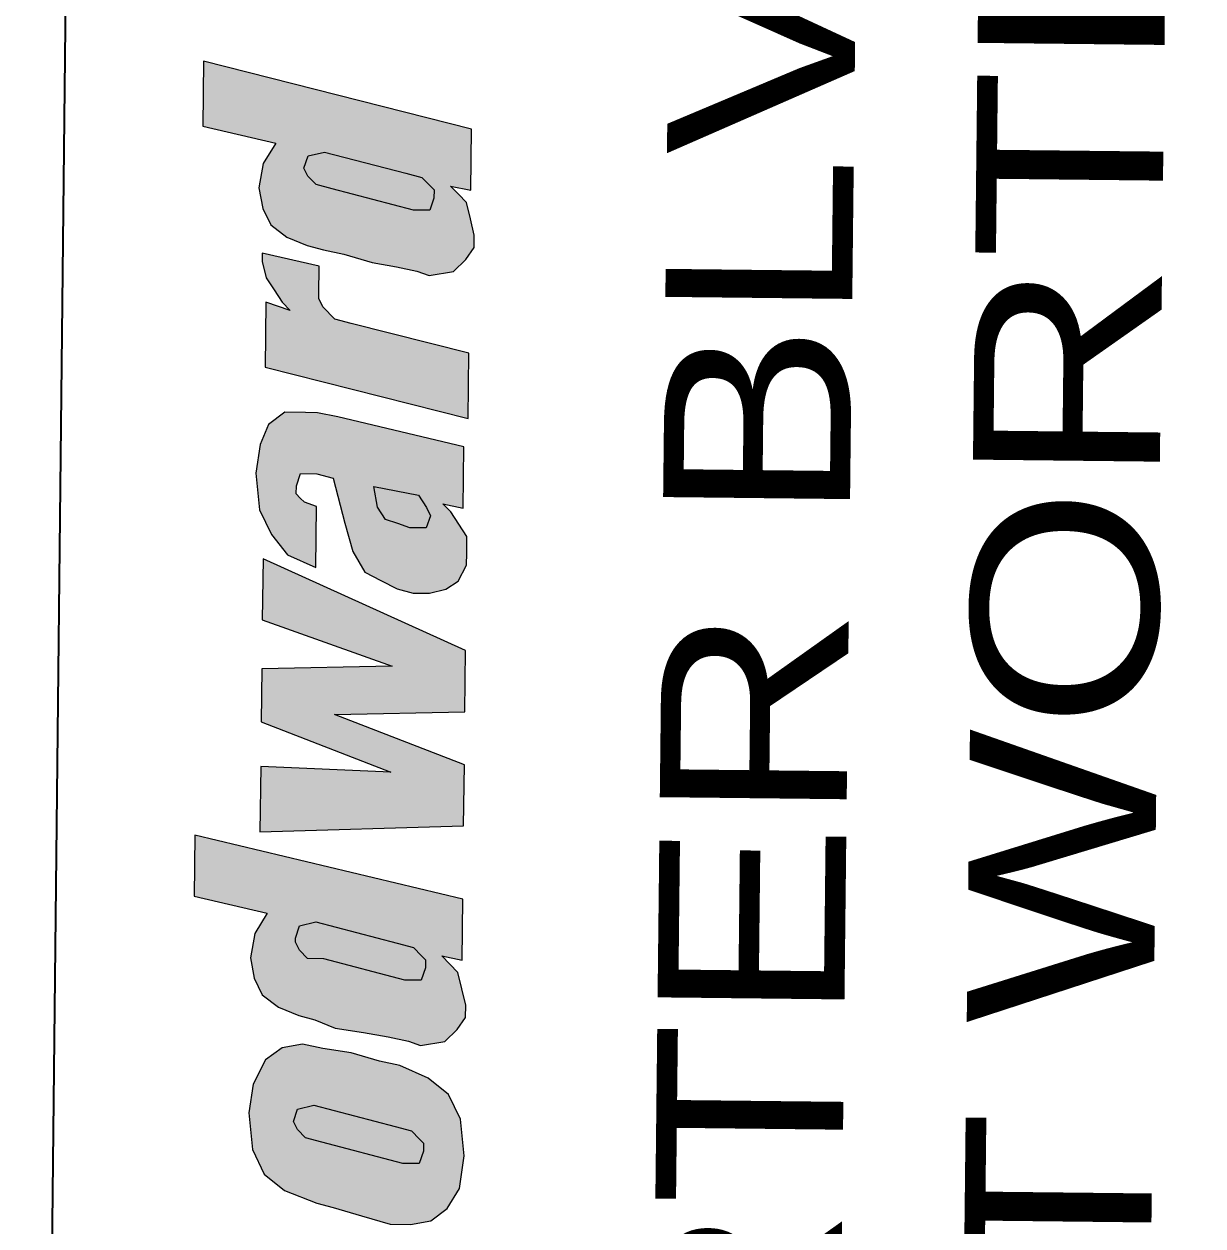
# Model space of a CAD drawing. Extents: x 2356576 to 2377878, y 6966390 to 6990634.
# Drawn here: x 2366638.7 to 2366749.9, y 6968887 to 6969000.2 of the extents above; entities that cross this region are included whole.
import ezdxf

# ---------------------------------------------------------------- set-up
doc = ezdxf.new("R2010")
doc.units = 0
doc.header["$LTSCALE"] = 7.1
doc.layers.add('19', color=7, linetype='Continuous', lineweight=13)
doc.layers.add('8', color=7, linetype='Continuous', lineweight=13)

msp = doc.modelspace()

# ---------------------------------------------------------------- hatches: boundary and pattern name
at = {"layer": '19'}
for points in [[(2366680.931, 6968990.33), (2366655.657, 6968996.754), (2366655.589, 6968990.61), (2366662.483, 6968988.998), (2366661.309, 6968987.09), (2366660.899, 6968984.79), (2366661.263, 6968982.866), (2366662.013, 6968981.322), (2366663.537, 6968980.154), (2366665.447, 6968979.364), (2366666.979, 6968978.962), (2366668.895, 6968978.558), (2366671.575, 6968977.758), (2366673.875, 6968977.35), (2366675.791, 6968976.944), (2366676.939, 6968976.548), (2366679.247, 6968976.906), (2366680.411, 6968978.046), (2366681.191, 6968979.19), (2366681.205, 6968980.342), (2366680.837, 6968981.882), (2366680.471, 6968983.422), (2366679.711, 6968984.198), (2366678.951, 6968984.974), (2366680.867, 6968984.57)], [(2366665.145, 6968986.664), (2366665.543, 6968987.812), (2366667.083, 6968988.178), (2366674.741, 6968986.174), (2366676.273, 6968985.772), (2366677.031, 6968984.996), (2366677.411, 6968984.608), (2366677.403, 6968983.84), (2366677.007, 6968982.692), (2366675.471, 6968982.71), (2366667.811, 6968984.714), (2366666.279, 6968985.116), (2366665.521, 6968985.892)], [(2366666.579, 6968977.43), (2366661.215, 6968978.642), (2366661.211, 6968978.258), (2366661.207, 6968977.874), (2366661.575, 6968976.334), (2366662.329, 6968975.174), (2366663.085, 6968974.014), (2366663.843, 6968973.236), (2366661.549, 6968974.03), (2366661.481, 6968967.886), (2366680.629, 6968963.066), (2366680.697, 6968969.21), (2366669.591, 6968972.022), (2366668.059, 6968972.422), (2366666.919, 6968973.586), (2366666.545, 6968974.358), (2366666.557, 6968975.51), (2366666.571, 6968976.662)], [(2366668.341, 6968963.202), (2366666.425, 6968963.608), (2366665.273, 6968963.62), (2366663.353, 6968963.642), (2366661.805, 6968962.506), (2366661.015, 6968960.596), (2366660.601, 6968957.91), (2366660.947, 6968954.45), (2366662.073, 6968952.134), (2366663.587, 6968950.198), (2366666.263, 6968949.016), (2366666.327, 6968954.776), (2366665.179, 6968955.172), (2366664.799, 6968955.56), (2366664.419, 6968955.948), (2366664.429, 6968956.716), (2366664.825, 6968957.864), (2366666.361, 6968957.846), (2366667.893, 6968957.446), (2366668.999, 6968953.21), (2366669.737, 6968950.514), (2366670.867, 6968948.58), (2366672.395, 6968947.796), (2366673.923, 6968947.01), (2366675.453, 6968946.61), (2366676.989, 6968946.592), (2366678.531, 6968946.96), (2366679.691, 6968947.714), (2366680.475, 6968949.242), (2366680.487, 6968950.394), (2366680.505, 6968951.93), (2366679.751, 6968953.09), (2366678.995, 6968954.25), (2366678.235, 6968955.026), (2366680.151, 6968954.622), (2366680.215, 6968960.382)], [(2366672.843, 6968953.55), (2366672.087, 6968954.712), (2366671.725, 6968956.636), (2366675.939, 6968955.82), (2366676.695, 6968954.66), (2366677.071, 6968953.888), (2366676.675, 6968952.74), (2366675.139, 6968952.758), (2366673.991, 6968953.154)], [(2366661.215, 6968944.08), (2366673.457, 6968939.718), (2366661.165, 6968939.47), (2366661.109, 6968934.478), (2366673.347, 6968929.734), (2366661.063, 6968930.256), (2366660.995, 6968924.11), (2366680.203, 6968924.666), (2366680.267, 6968930.426), (2366668.029, 6968935.17), (2366680.321, 6968935.418), (2366680.385, 6968941.178), (2366661.279, 6968949.838)], [(2366680.125, 6968917.754), (2366654.847, 6968923.796), (2366654.783, 6968918.036), (2366661.677, 6968916.422), (2366660.503, 6968914.516), (2366660.095, 6968912.216), (2366660.457, 6968910.292), (2366661.207, 6968908.748), (2366662.731, 6968907.578), (2366664.643, 6968906.788), (2366666.173, 6968906.388), (2366668.085, 6968905.598), (2366670.769, 6968905.184), (2366673.069, 6968904.774), (2366674.985, 6968904.37), (2366676.133, 6968903.974), (2366678.441, 6968904.33), (2366679.605, 6968905.47), (2366680.387, 6968906.614), (2366680.399, 6968907.766), (2366680.031, 6968909.306), (2366679.665, 6968910.846), (2366678.905, 6968911.624), (2366678.147, 6968912.4), (2366680.061, 6968911.994)], [(2366664.339, 6968914.09), (2366664.735, 6968915.238), (2366666.275, 6968915.604), (2366673.935, 6968913.598), (2366675.467, 6968913.198), (2366676.227, 6968912.422), (2366676.607, 6968912.034), (2366676.597, 6968911.266), (2366676.201, 6968910.118), (2366674.665, 6968910.134), (2366667.005, 6968912.14), (2366665.469, 6968912.156), (2366664.711, 6968912.934), (2366664.335, 6968913.706)], [(2366674.191, 6968902.074), (2366672.275, 6968902.48), (2366669.595, 6968903.278), (2366666.911, 6968903.69), (2366664.995, 6968904.096), (2366663.071, 6968903.734), (2366661.523, 6968902.598), (2366660.347, 6968900.308), (2366659.931, 6968897.624), (2366660.277, 6968894.164), (2366661.403, 6968891.848), (2366663.307, 6968890.29), (2366666.365, 6968889.104), (2366667.897, 6968888.702), (2366670.577, 6968887.904), (2366673.257, 6968887.106), (2366675.177, 6968887.086), (2366677.101, 6968887.448), (2366678.649, 6968888.582), (2366679.823, 6968890.49), (2366680.241, 6968893.558), (2366679.895, 6968897.018), (2366678.769, 6968899.336), (2366676.867, 6968900.892)], [(2366664.147, 6968896.81), (2366664.543, 6968897.958), (2366666.083, 6968898.324), (2366673.743, 6968896.318), (2366675.275, 6968895.918), (2366676.035, 6968895.142), (2366676.415, 6968894.754), (2366676.405, 6968893.986), (2366676.009, 6968892.838), (2366674.473, 6968892.854), (2366666.813, 6968894.86), (2366665.283, 6968895.26), (2366664.523, 6968896.038)]]:
    msp.add_hatch(color=256, dxfattribs=at).paths.add_polyline_path(points)
at = {"layer": '8'}
for points in [[(2366680.931, 6968990.33), (2366655.657, 6968996.754), (2366655.589, 6968990.61), (2366662.483, 6968988.998), (2366661.309, 6968987.09), (2366660.899, 6968984.79), (2366661.263, 6968982.866), (2366662.013, 6968981.322), (2366663.537, 6968980.154), (2366665.447, 6968979.364), (2366666.979, 6968978.962), (2366668.895, 6968978.558), (2366671.575, 6968977.758), (2366673.875, 6968977.35), (2366675.791, 6968976.944), (2366676.939, 6968976.548), (2366679.247, 6968976.906), (2366680.411, 6968978.046), (2366681.191, 6968979.19), (2366681.205, 6968980.342), (2366680.837, 6968981.882), (2366680.471, 6968983.422), (2366679.711, 6968984.198), (2366678.951, 6968984.974), (2366680.867, 6968984.57)], [(2366665.145, 6968986.664), (2366665.543, 6968987.812), (2366667.083, 6968988.178), (2366674.741, 6968986.174), (2366676.273, 6968985.772), (2366677.031, 6968984.996), (2366677.411, 6968984.608), (2366677.403, 6968983.84), (2366677.007, 6968982.692), (2366675.471, 6968982.71), (2366667.811, 6968984.714), (2366666.279, 6968985.116), (2366665.521, 6968985.892)], [(2366666.579, 6968977.43), (2366661.215, 6968978.642), (2366661.211, 6968978.258), (2366661.207, 6968977.874), (2366661.575, 6968976.334), (2366662.329, 6968975.174), (2366663.085, 6968974.014), (2366663.843, 6968973.236), (2366661.549, 6968974.03), (2366661.481, 6968967.886), (2366680.629, 6968963.066), (2366680.697, 6968969.21), (2366669.591, 6968972.022), (2366668.059, 6968972.422), (2366666.919, 6968973.586), (2366666.545, 6968974.358), (2366666.557, 6968975.51), (2366666.571, 6968976.662)], [(2366668.341, 6968963.202), (2366666.425, 6968963.608), (2366665.273, 6968963.62), (2366663.353, 6968963.642), (2366661.805, 6968962.506), (2366661.015, 6968960.596), (2366660.601, 6968957.91), (2366660.947, 6968954.45), (2366662.073, 6968952.134), (2366663.587, 6968950.198), (2366666.263, 6968949.016), (2366666.327, 6968954.776), (2366665.179, 6968955.172), (2366664.799, 6968955.56), (2366664.419, 6968955.948), (2366664.429, 6968956.716), (2366664.825, 6968957.864), (2366666.361, 6968957.846), (2366667.893, 6968957.446), (2366668.999, 6968953.21), (2366669.737, 6968950.514), (2366670.867, 6968948.58), (2366672.395, 6968947.796), (2366673.923, 6968947.01), (2366675.453, 6968946.61), (2366676.989, 6968946.592), (2366678.531, 6968946.96), (2366679.691, 6968947.714), (2366680.475, 6968949.242), (2366680.487, 6968950.394), (2366680.505, 6968951.93), (2366679.751, 6968953.09), (2366678.995, 6968954.25), (2366678.235, 6968955.026), (2366680.151, 6968954.622), (2366680.215, 6968960.382)], [(2366672.843, 6968953.55), (2366672.087, 6968954.712), (2366671.725, 6968956.636), (2366675.939, 6968955.82), (2366676.695, 6968954.66), (2366677.071, 6968953.888), (2366676.675, 6968952.74), (2366675.139, 6968952.758), (2366673.991, 6968953.154)], [(2366661.215, 6968944.08), (2366673.457, 6968939.718), (2366661.165, 6968939.47), (2366661.109, 6968934.478), (2366673.347, 6968929.734), (2366661.063, 6968930.256), (2366660.995, 6968924.11), (2366680.203, 6968924.666), (2366680.267, 6968930.426), (2366668.029, 6968935.17), (2366680.321, 6968935.418), (2366680.385, 6968941.178), (2366661.279, 6968949.838)], [(2366680.125, 6968917.754), (2366654.847, 6968923.796), (2366654.783, 6968918.036), (2366661.677, 6968916.422), (2366660.503, 6968914.516), (2366660.095, 6968912.216), (2366660.457, 6968910.292), (2366661.207, 6968908.748), (2366662.731, 6968907.578), (2366664.643, 6968906.788), (2366666.173, 6968906.388), (2366668.085, 6968905.598), (2366670.769, 6968905.184), (2366673.069, 6968904.774), (2366674.985, 6968904.37), (2366676.133, 6968903.974), (2366678.441, 6968904.33), (2366679.605, 6968905.47), (2366680.387, 6968906.614), (2366680.399, 6968907.766), (2366680.031, 6968909.306), (2366679.665, 6968910.846), (2366678.905, 6968911.624), (2366678.147, 6968912.4), (2366680.061, 6968911.994)], [(2366664.339, 6968914.09), (2366664.735, 6968915.238), (2366666.275, 6968915.604), (2366673.935, 6968913.598), (2366675.467, 6968913.198), (2366676.227, 6968912.422), (2366676.607, 6968912.034), (2366676.597, 6968911.266), (2366676.201, 6968910.118), (2366674.665, 6968910.134), (2366667.005, 6968912.14), (2366665.469, 6968912.156), (2366664.711, 6968912.934), (2366664.335, 6968913.706)], [(2366674.191, 6968902.074), (2366672.275, 6968902.48), (2366669.595, 6968903.278), (2366666.911, 6968903.69), (2366664.995, 6968904.096), (2366663.071, 6968903.734), (2366661.523, 6968902.598), (2366660.347, 6968900.308), (2366659.931, 6968897.624), (2366660.277, 6968894.164), (2366661.403, 6968891.848), (2366663.307, 6968890.29), (2366666.365, 6968889.104), (2366667.897, 6968888.702), (2366670.577, 6968887.904), (2366673.257, 6968887.106), (2366675.177, 6968887.086), (2366677.101, 6968887.448), (2366678.649, 6968888.582), (2366679.823, 6968890.49), (2366680.241, 6968893.558), (2366679.895, 6968897.018), (2366678.769, 6968899.336), (2366676.867, 6968900.892)], [(2366664.147, 6968896.81), (2366664.543, 6968897.958), (2366666.083, 6968898.324), (2366673.743, 6968896.318), (2366675.275, 6968895.918), (2366676.035, 6968895.142), (2366676.415, 6968894.754), (2366676.405, 6968893.986), (2366676.009, 6968892.838), (2366674.473, 6968892.854), (2366666.813, 6968894.86), (2366665.283, 6968895.26), (2366664.523, 6968896.038)]]:
    msp.add_hatch(color=256, dxfattribs=at).paths.add_polyline_path(points)

# ---------------------------------------------------------------- linework, layer by layer
at = {"layer": '19', "lineweight": 35}
msp.add_line((2366647.707, 6969456.606), (2366638.741, 6968649.392), dxfattribs=at)
at = {"layer": '19'}
for points in [[(2366680.931, 6968990.33), (2366655.657, 6968996.754), (2366655.589, 6968990.61), (2366662.483, 6968988.998), (2366661.309, 6968987.09), (2366660.899, 6968984.79), (2366661.263, 6968982.866), (2366662.013, 6968981.322), (2366663.537, 6968980.154), (2366665.447, 6968979.364), (2366666.979, 6968978.962), (2366668.895, 6968978.558), (2366671.575, 6968977.758), (2366673.875, 6968977.35), (2366675.791, 6968976.944), (2366676.939, 6968976.548), (2366679.247, 6968976.906), (2366680.411, 6968978.046), (2366681.191, 6968979.19), (2366681.205, 6968980.342), (2366680.837, 6968981.882), (2366680.471, 6968983.422), (2366679.711, 6968984.198), (2366678.951, 6968984.974), (2366680.867, 6968984.57)], [(2366665.145, 6968986.664), (2366665.543, 6968987.812), (2366667.083, 6968988.178), (2366674.741, 6968986.174), (2366676.273, 6968985.772), (2366677.031, 6968984.996), (2366677.411, 6968984.608), (2366677.403, 6968983.84), (2366677.007, 6968982.692), (2366675.471, 6968982.71), (2366667.811, 6968984.714), (2366666.279, 6968985.116), (2366665.521, 6968985.892)], [(2366666.579, 6968977.43), (2366661.215, 6968978.642), (2366661.211, 6968978.258), (2366661.207, 6968977.874), (2366661.575, 6968976.334), (2366662.329, 6968975.174), (2366663.085, 6968974.014), (2366663.843, 6968973.236), (2366661.549, 6968974.03), (2366661.481, 6968967.886), (2366680.629, 6968963.066), (2366680.697, 6968969.21), (2366669.591, 6968972.022), (2366668.059, 6968972.422), (2366666.919, 6968973.586), (2366666.545, 6968974.358), (2366666.557, 6968975.51), (2366666.571, 6968976.662)], [(2366668.341, 6968963.202), (2366666.425, 6968963.608), (2366665.273, 6968963.62), (2366663.353, 6968963.642), (2366661.805, 6968962.506), (2366661.015, 6968960.596), (2366660.601, 6968957.91), (2366660.947, 6968954.45), (2366662.073, 6968952.134), (2366663.587, 6968950.198), (2366666.263, 6968949.016), (2366666.327, 6968954.776), (2366665.179, 6968955.172), (2366664.799, 6968955.56), (2366664.419, 6968955.948), (2366664.429, 6968956.716), (2366664.825, 6968957.864), (2366666.361, 6968957.846), (2366667.893, 6968957.446), (2366668.999, 6968953.21), (2366669.737, 6968950.514), (2366670.867, 6968948.58), (2366672.395, 6968947.796), (2366673.923, 6968947.01), (2366675.453, 6968946.61), (2366676.989, 6968946.592), (2366678.531, 6968946.96), (2366679.691, 6968947.714), (2366680.475, 6968949.242), (2366680.487, 6968950.394), (2366680.505, 6968951.93), (2366679.751, 6968953.09), (2366678.995, 6968954.25), (2366678.235, 6968955.026), (2366680.151, 6968954.622), (2366680.215, 6968960.382)], [(2366672.843, 6968953.55), (2366672.087, 6968954.712), (2366671.725, 6968956.636), (2366675.939, 6968955.82), (2366676.695, 6968954.66), (2366677.071, 6968953.888), (2366676.675, 6968952.74), (2366675.139, 6968952.758), (2366673.991, 6968953.154)], [(2366661.215, 6968944.08), (2366673.457, 6968939.718), (2366661.165, 6968939.47), (2366661.109, 6968934.478), (2366673.347, 6968929.734), (2366661.063, 6968930.256), (2366660.995, 6968924.11), (2366680.203, 6968924.666), (2366680.267, 6968930.426), (2366668.029, 6968935.17), (2366680.321, 6968935.418), (2366680.385, 6968941.178), (2366661.279, 6968949.838)], [(2366680.125, 6968917.754), (2366654.847, 6968923.796), (2366654.783, 6968918.036), (2366661.677, 6968916.422), (2366660.503, 6968914.516), (2366660.095, 6968912.216), (2366660.457, 6968910.292), (2366661.207, 6968908.748), (2366662.731, 6968907.578), (2366664.643, 6968906.788), (2366666.173, 6968906.388), (2366668.085, 6968905.598), (2366670.769, 6968905.184), (2366673.069, 6968904.774), (2366674.985, 6968904.37), (2366676.133, 6968903.974), (2366678.441, 6968904.33), (2366679.605, 6968905.47), (2366680.387, 6968906.614), (2366680.399, 6968907.766), (2366680.031, 6968909.306), (2366679.665, 6968910.846), (2366678.905, 6968911.624), (2366678.147, 6968912.4), (2366680.061, 6968911.994)], [(2366664.339, 6968914.09), (2366664.735, 6968915.238), (2366666.275, 6968915.604), (2366673.935, 6968913.598), (2366675.467, 6968913.198), (2366676.227, 6968912.422), (2366676.607, 6968912.034), (2366676.597, 6968911.266), (2366676.201, 6968910.118), (2366674.665, 6968910.134), (2366667.005, 6968912.14), (2366665.469, 6968912.156), (2366664.711, 6968912.934), (2366664.335, 6968913.706)], [(2366674.191, 6968902.074), (2366672.275, 6968902.48), (2366669.595, 6968903.278), (2366666.911, 6968903.69), (2366664.995, 6968904.096), (2366663.071, 6968903.734), (2366661.523, 6968902.598), (2366660.347, 6968900.308), (2366659.931, 6968897.624), (2366660.277, 6968894.164), (2366661.403, 6968891.848), (2366663.307, 6968890.29), (2366666.365, 6968889.104), (2366667.897, 6968888.702), (2366670.577, 6968887.904), (2366673.257, 6968887.106), (2366675.177, 6968887.086), (2366677.101, 6968887.448), (2366678.649, 6968888.582), (2366679.823, 6968890.49), (2366680.241, 6968893.558), (2366679.895, 6968897.018), (2366678.769, 6968899.336), (2366676.867, 6968900.892)], [(2366664.147, 6968896.81), (2366664.543, 6968897.958), (2366666.083, 6968898.324), (2366673.743, 6968896.318), (2366675.275, 6968895.918), (2366676.035, 6968895.142), (2366676.415, 6968894.754), (2366676.405, 6968893.986), (2366676.009, 6968892.838), (2366674.473, 6968892.854), (2366666.813, 6968894.86), (2366665.283, 6968895.26), (2366664.523, 6968896.038)]]:
    msp.add_lwpolyline(points, close=True, dxfattribs=at)
at = {"layer": '8', "lineweight": 35}
msp.add_line((2366647.707, 6969456.606), (2366638.741, 6968649.392), dxfattribs=at)
at = {"layer": '8'}
for points in [[(2366680.931, 6968990.33), (2366655.657, 6968996.754), (2366655.589, 6968990.61), (2366662.483, 6968988.998), (2366661.309, 6968987.09), (2366660.899, 6968984.79), (2366661.263, 6968982.866), (2366662.013, 6968981.322), (2366663.537, 6968980.154), (2366665.447, 6968979.364), (2366666.979, 6968978.962), (2366668.895, 6968978.558), (2366671.575, 6968977.758), (2366673.875, 6968977.35), (2366675.791, 6968976.944), (2366676.939, 6968976.548), (2366679.247, 6968976.906), (2366680.411, 6968978.046), (2366681.191, 6968979.19), (2366681.205, 6968980.342), (2366680.837, 6968981.882), (2366680.471, 6968983.422), (2366679.711, 6968984.198), (2366678.951, 6968984.974), (2366680.867, 6968984.57)], [(2366665.145, 6968986.664), (2366665.543, 6968987.812), (2366667.083, 6968988.178), (2366674.741, 6968986.174), (2366676.273, 6968985.772), (2366677.031, 6968984.996), (2366677.411, 6968984.608), (2366677.403, 6968983.84), (2366677.007, 6968982.692), (2366675.471, 6968982.71), (2366667.811, 6968984.714), (2366666.279, 6968985.116), (2366665.521, 6968985.892)], [(2366666.579, 6968977.43), (2366661.215, 6968978.642), (2366661.211, 6968978.258), (2366661.207, 6968977.874), (2366661.575, 6968976.334), (2366662.329, 6968975.174), (2366663.085, 6968974.014), (2366663.843, 6968973.236), (2366661.549, 6968974.03), (2366661.481, 6968967.886), (2366680.629, 6968963.066), (2366680.697, 6968969.21), (2366669.591, 6968972.022), (2366668.059, 6968972.422), (2366666.919, 6968973.586), (2366666.545, 6968974.358), (2366666.557, 6968975.51), (2366666.571, 6968976.662)], [(2366668.341, 6968963.202), (2366666.425, 6968963.608), (2366665.273, 6968963.62), (2366663.353, 6968963.642), (2366661.805, 6968962.506), (2366661.015, 6968960.596), (2366660.601, 6968957.91), (2366660.947, 6968954.45), (2366662.073, 6968952.134), (2366663.587, 6968950.198), (2366666.263, 6968949.016), (2366666.327, 6968954.776), (2366665.179, 6968955.172), (2366664.799, 6968955.56), (2366664.419, 6968955.948), (2366664.429, 6968956.716), (2366664.825, 6968957.864), (2366666.361, 6968957.846), (2366667.893, 6968957.446), (2366668.999, 6968953.21), (2366669.737, 6968950.514), (2366670.867, 6968948.58), (2366672.395, 6968947.796), (2366673.923, 6968947.01), (2366675.453, 6968946.61), (2366676.989, 6968946.592), (2366678.531, 6968946.96), (2366679.691, 6968947.714), (2366680.475, 6968949.242), (2366680.487, 6968950.394), (2366680.505, 6968951.93), (2366679.751, 6968953.09), (2366678.995, 6968954.25), (2366678.235, 6968955.026), (2366680.151, 6968954.622), (2366680.215, 6968960.382)], [(2366672.843, 6968953.55), (2366672.087, 6968954.712), (2366671.725, 6968956.636), (2366675.939, 6968955.82), (2366676.695, 6968954.66), (2366677.071, 6968953.888), (2366676.675, 6968952.74), (2366675.139, 6968952.758), (2366673.991, 6968953.154)], [(2366661.215, 6968944.08), (2366673.457, 6968939.718), (2366661.165, 6968939.47), (2366661.109, 6968934.478), (2366673.347, 6968929.734), (2366661.063, 6968930.256), (2366660.995, 6968924.11), (2366680.203, 6968924.666), (2366680.267, 6968930.426), (2366668.029, 6968935.17), (2366680.321, 6968935.418), (2366680.385, 6968941.178), (2366661.279, 6968949.838)], [(2366680.125, 6968917.754), (2366654.847, 6968923.796), (2366654.783, 6968918.036), (2366661.677, 6968916.422), (2366660.503, 6968914.516), (2366660.095, 6968912.216), (2366660.457, 6968910.292), (2366661.207, 6968908.748), (2366662.731, 6968907.578), (2366664.643, 6968906.788), (2366666.173, 6968906.388), (2366668.085, 6968905.598), (2366670.769, 6968905.184), (2366673.069, 6968904.774), (2366674.985, 6968904.37), (2366676.133, 6968903.974), (2366678.441, 6968904.33), (2366679.605, 6968905.47), (2366680.387, 6968906.614), (2366680.399, 6968907.766), (2366680.031, 6968909.306), (2366679.665, 6968910.846), (2366678.905, 6968911.624), (2366678.147, 6968912.4), (2366680.061, 6968911.994)], [(2366664.339, 6968914.09), (2366664.735, 6968915.238), (2366666.275, 6968915.604), (2366673.935, 6968913.598), (2366675.467, 6968913.198), (2366676.227, 6968912.422), (2366676.607, 6968912.034), (2366676.597, 6968911.266), (2366676.201, 6968910.118), (2366674.665, 6968910.134), (2366667.005, 6968912.14), (2366665.469, 6968912.156), (2366664.711, 6968912.934), (2366664.335, 6968913.706)], [(2366674.191, 6968902.074), (2366672.275, 6968902.48), (2366669.595, 6968903.278), (2366666.911, 6968903.69), (2366664.995, 6968904.096), (2366663.071, 6968903.734), (2366661.523, 6968902.598), (2366660.347, 6968900.308), (2366659.931, 6968897.624), (2366660.277, 6968894.164), (2366661.403, 6968891.848), (2366663.307, 6968890.29), (2366666.365, 6968889.104), (2366667.897, 6968888.702), (2366670.577, 6968887.904), (2366673.257, 6968887.106), (2366675.177, 6968887.086), (2366677.101, 6968887.448), (2366678.649, 6968888.582), (2366679.823, 6968890.49), (2366680.241, 6968893.558), (2366679.895, 6968897.018), (2366678.769, 6968899.336), (2366676.867, 6968900.892)], [(2366664.147, 6968896.81), (2366664.543, 6968897.958), (2366666.083, 6968898.324), (2366673.743, 6968896.318), (2366675.275, 6968895.918), (2366676.035, 6968895.142), (2366676.415, 6968894.754), (2366676.405, 6968893.986), (2366676.009, 6968892.838), (2366674.473, 6968892.854), (2366666.813, 6968894.86), (2366665.283, 6968895.26), (2366664.523, 6968896.038)]]:
    msp.add_lwpolyline(points, close=True, dxfattribs=at)

# ---------------------------------------------------------------- texts
at = {"layer": '19'}
for s, width, p in [('4100 AMON CARTER BLVD., ', 1.2, (2366713.423, 6968665.46)), ('SUITE 108 FORT WORTH , ', 1.25, (2366742.601, 6968665.136))]:
    msp.add_text(s, height=17.63, rotation=89.364, dxfattribs=dict(at, width=width)).set_placement(p)
at = {"layer": '8'}
for s, width, p in [('4100 AMON CARTER BLVD., ', 1.2, (2366713.423, 6968665.46)), ('SUITE 108 FORT WORTH , ', 1.25, (2366742.601, 6968665.136))]:
    msp.add_text(s, height=17.63, rotation=89.364, dxfattribs=dict(at, width=width)).set_placement(p)

doc.saveas('drawing.dxf')
